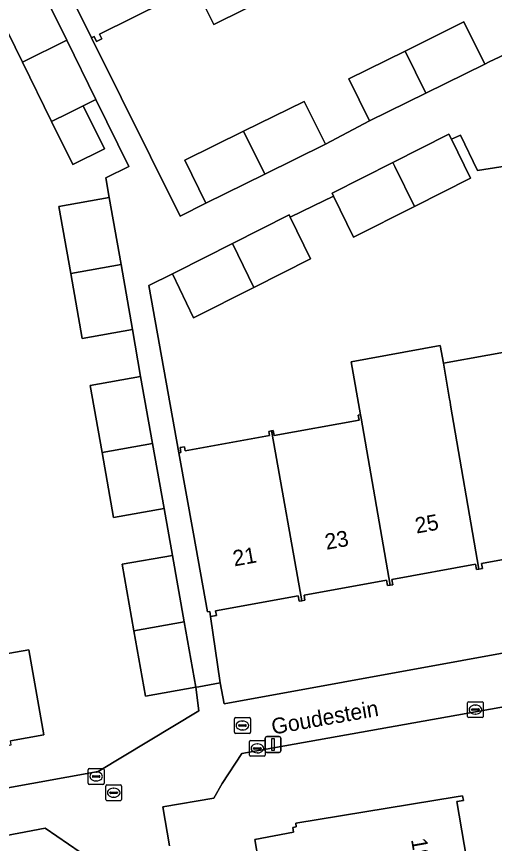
# Model space of a CAD drawing. Extents: x 157793 to 159380, y 380877 to 382313.
# Drawn here: x 158249.7 to 158279.9, y 381374.3 to 381426.6 of the extents above; entities that cross this region are included whole.
import ezdxf

# ---------------------------------------------------------------- set-up
doc = ezdxf.new("R2010")
doc.units = 0
for name, color, linetype in [('IMGEO_Brandkraan', 7, 'Continuous'), ('IMGEO_Erf', 7, 'Continuous'), ('IMGEO_Kolk', 7, 'Continuous'), ('IMGEO_Lichtmast', 7, 'Continuous'), ('IMGEO_Openbare_ruimte_label', 7, 'Continuous'), ('IMGEO_Pand', 7, 'Continuous'), ('IMGEO_Pand_nummerreeks', 7, 'Continuous'), ('IMGEO_Rioolput', 7, 'Continuous'), ('IMGEO_Voetpad_open', 7, 'Continuous')]:
    doc.layers.add(name, color=color, linetype=linetype)

msp = doc.modelspace()

# ---------------------------------------------------------------- linework, layer by layer
at = {"layer": 'IMGEO_Brandkraan'}
for p, q in [((158263.483, 381381.359), (158263.483, 381382.211)), ((158263.558, 381382.285), (158264.41, 381382.285)), ((158263.971, 381382.065), (158263.996, 381382.065)), ((158264.484, 381382.211), (158264.484, 381381.359)), ((158263.742, 381381.779), (158263.742, 381381.791)), ((158264.18, 381381.742), (158263.782, 381381.742)), ((158263.785, 381381.828), (158264.183, 381381.828)), ((158263.994, 381381.505), (158263.969, 381381.505)), ((158264.226, 381381.791), (158264.226, 381381.779)), ((158264.41, 381381.285), (158263.558, 381381.285))]:
    msp.add_line(p, q, dxfattribs=at)
for points in [[(158263.483, 381381.359), (158263.483, 381382.211)], [(158263.558, 381382.285), (158264.41, 381382.285)], [(158264.484, 381382.211), (158264.484, 381381.359)], [(158264.41, 381381.285), (158263.558, 381381.285)]]:
    msp.add_lwpolyline(points, dxfattribs=at)
for centre, radius, start, end in [((158263.56, 381382.209), 0.0765, 91.552, 178.448), ((158263.56, 381382.209), 0.0765, 91.552, 178.448), ((158264.408, 381382.209), 0.0765, 1.552, 88.448), ((158264.408, 381382.209), 0.0765, 1.552, 88.448), ((158263.782, 381381.788), 0.0403, 85.8775, 175.7526), ((158263.779, 381381.778), 0.0366, 178.938, 274.7102), ((158264.183, 381381.785), 0.043, 264.8664, 352.4533), ((158264.187, 381381.79), 0.0386, 1.7309, 96.639), ((158263.56, 381381.361), 0.0765, 181.552, 268.448), ((158263.56, 381381.361), 0.0765, 181.552, 268.448), ((158264.408, 381381.361), 0.0765, 271.552, 358.448), ((158264.408, 381381.361), 0.0765, 271.552, 358.448)]:
    msp.add_arc(centre, radius, start, end, dxfattribs=at)
for centre, major_axis, ratio, start_param, end_param in [((158263.97, 381381.785), (-0.387, 0.002), 0.722429, 4.712389, 7.853982), ((158263.995, 381381.785), (-0.39, 0.002), 0.717154, 1.570796, 4.712389)]:
    msp.add_ellipse(centre, major_axis=major_axis, ratio=ratio, start_param=start_param, end_param=end_param, dxfattribs=at)
at = {"layer": 'IMGEO_Erf'}
for points in [[(158253.13, 381410.329), (158252.378, 381414.564), (158255.566, 381415.13), (158255.348, 381416.358), (158256.812, 381417.079), (158254.727, 381421.312), (158253.916, 381420.912), (158255.256, 381418.192), (158253.259, 381417.209), (158251.919, 381419.929), (158250.074, 381423.675), (158248.209, 381427.461), (158251.017, 381428.844), (158246.279, 381438.463), (158236.86, 381432.048), (158232.494, 381429.075)], [(158266.014, 381427.958), (158262.173, 381426.05), (158260.989, 381428.433)], [(158259.11, 381427.5), (158254.943, 381425.429), (158255.088, 381425.137), (158254.765, 381424.977), (158254.612, 381425.284), (158254.451, 381425.204), (158260.043, 381413.954), (158261.675, 381414.765), (158260.339, 381417.474), (158264.05, 381419.304), (158267.889, 381421.198), (158269.226, 381418.489), (158272.017, 381419.962), (158270.705, 381422.623), (158274.259, 381424.376), (158277.982, 381426.212), (158279.295, 381423.552), (158279.568, 381423.686), (158282.181, 381424.909), (158280.834, 381427.638)], [(158281.785, 381417.295), (158278.831, 381416.835), (158277.753, 381419.071), (158277.189, 381418.799), (158278.387, 381416.352), (158274.845, 381414.563), (158271.001, 381412.622), (158269.736, 381415.205), (158268.483, 381414.601), (158266.995, 381413.884), (158268.284, 381411.25), (158264.705, 381409.443), (158260.895, 381407.519), (158259.554, 381410.299), (158258.069, 381409.579), (158259.957, 381398.993), (158260.096, 381399.018), (158260.037, 381399.34), (158260.319, 381399.391), (158260.368, 381399.123), (158265.691, 381400.091), (158265.643, 381400.358), (158265.829, 381400.392), (158265.928, 381400.41), (158265.985, 381400.097), (158271.356, 381401.073), (158271.3, 381401.379), (158271.447, 381401.406), (158270.854, 381404.754), (158276.487, 381405.778), (158276.679, 381404.664), (158282.286, 381405.683)], [(158227.353, 381418.623), (158230.327, 381381.986), (158230.914, 381374.54), (158239.48, 381376.089), (158248.691, 381377.756), (158254.872, 381378.874), (158261.219, 381382.716), (158261.043, 381384.197), (158257.855, 381383.63), (158257.123, 381387.756), (158256.376, 381391.962), (158259.564, 381392.528), (158259.028, 381395.496), (158255.84, 381394.929), (158255.113, 381399.025), (158254.361, 381403.261), (158257.549, 381403.827), (158257.045, 381406.799), (158253.857, 381406.232), (158253.13, 381410.329)], [(158284.367, 381392.982), (158279.087, 381392.022), (158279.144, 381391.707), (158278.923, 381391.667), (158278.763, 381391.638), (158278.704, 381391.963), (158273.424, 381391.004), (158273.483, 381390.676), (158273.327, 381390.648), (158273.147, 381390.615), (158273.086, 381390.953), (158267.876, 381390.006), (158267.932, 381389.697), (158267.726, 381389.66), (158267.572, 381389.632), (158267.51, 381389.973), (158262.284, 381389.023), (158262.338, 381388.728), (158261.974, 381388.662), (158262.581, 381384.475), (158262.826, 381383.161), (158308.183, 381391.406)], [(158248.428, 381386.202), (158250.478, 381386.565), (158251.432, 381381.193), (158249.315, 381380.817)], [(158287.624, 381369.635), (158285.225, 381382.888), (158282.963, 381383.41), (158263.952, 381380.027), (158262.7, 381378.123), (158262.173, 381377.196), (158258.944, 381376.643), (158259.367, 381374.176)], [(158265.697, 381369.207), (158264.769, 381374.594), (158267.214, 381375.051), (158267.164, 381375.344), (158267.387, 381375.382), (158267.347, 381375.618), (158277.487, 381377.282), (158277.896, 381377.349), (158277.946, 381377.053), (158277.538, 381376.983), (158278.467, 381371.559)], [(158254.472, 381373.276), (158251.516, 381375.302), (158238.281, 381372.789)]]:
    msp.add_lwpolyline(points, dxfattribs=at)
at = {"layer": 'IMGEO_Kolk'}
for p, q in [((158278.204, 381382.363), (158278.204, 381383.215)), ((158278.279, 381383.289), (158279.131, 381383.289)), ((158278.692, 381383.069), (158278.717, 381383.069)), ((158279.205, 381383.215), (158279.205, 381382.363)), ((158278.463, 381382.783), (158278.463, 381382.795)), ((158278.901, 381382.746), (158278.503, 381382.746)), ((158278.506, 381382.832), (158278.904, 381382.832)), ((158278.715, 381382.509), (158278.69, 381382.509)), ((158278.947, 381382.795), (158278.947, 381382.783)), ((158279.131, 381382.289), (158278.279, 381382.289)), ((158264.425, 381379.914), (158264.425, 381380.766)), ((158264.5, 381380.84), (158265.352, 381380.84)), ((158264.684, 381380.334), (158264.684, 381380.346)), ((158264.727, 381380.383), (158265.125, 381380.383)), ((158264.913, 381380.62), (158264.938, 381380.62)), ((158265.168, 381380.346), (158265.168, 381380.334)), ((158265.426, 381380.766), (158265.426, 381379.914)), ((158265.352, 381379.84), (158264.5, 381379.84)), ((158265.122, 381380.297), (158264.724, 381380.297)), ((158264.936, 381380.06), (158264.911, 381380.06)), ((158254.238, 381378.14), (158254.238, 381378.992)), ((158254.313, 381379.066), (158255.165, 381379.066)), ((158254.726, 381378.846), (158254.751, 381378.846)), ((158255.239, 381378.992), (158255.239, 381378.14)), ((158254.497, 381378.56), (158254.497, 381378.572)), ((158254.935, 381378.523), (158254.537, 381378.523)), ((158254.54, 381378.609), (158254.938, 381378.609)), ((158254.749, 381378.286), (158254.724, 381378.286)), ((158254.981, 381378.572), (158254.981, 381378.56)), ((158255.165, 381378.066), (158254.313, 381378.066))]:
    msp.add_line(p, q, dxfattribs=at)
for points in [[(158278.204, 381382.363), (158278.204, 381383.215)], [(158278.279, 381383.289), (158279.131, 381383.289)], [(158279.205, 381383.215), (158279.205, 381382.363)], [(158279.131, 381382.289), (158278.279, 381382.289)], [(158264.425, 381379.914), (158264.425, 381380.766)], [(158264.5, 381380.84), (158265.352, 381380.84)], [(158265.426, 381380.766), (158265.426, 381379.914)], [(158265.352, 381379.84), (158264.5, 381379.84)], [(158254.238, 381378.14), (158254.238, 381378.992)], [(158254.313, 381379.066), (158255.165, 381379.066)], [(158255.239, 381378.992), (158255.239, 381378.14)], [(158255.165, 381378.066), (158254.313, 381378.066)]]:
    msp.add_lwpolyline(points, dxfattribs=at)
for centre, radius, start, end in [((158278.281, 381383.213), 0.0765, 91.552, 178.448), ((158278.281, 381383.213), 0.0765, 91.552, 178.448), ((158279.129, 381383.213), 0.0765, 1.552, 88.448), ((158279.129, 381383.213), 0.0765, 1.552, 88.448), ((158278.503, 381382.792), 0.0403, 85.8775, 175.7526), ((158278.5, 381382.782), 0.0366, 178.938, 274.7102), ((158278.904, 381382.789), 0.043, 264.8664, 352.4533), ((158278.908, 381382.794), 0.0386, 1.7309, 96.639), ((158278.281, 381382.365), 0.0765, 181.552, 268.448), ((158278.281, 381382.365), 0.0765, 181.552, 268.448), ((158279.129, 381382.365), 0.0765, 271.552, 358.448), ((158279.129, 381382.365), 0.0765, 271.552, 358.448), ((158264.502, 381380.764), 0.0765, 91.552, 178.448), ((158264.502, 381380.764), 0.0765, 91.552, 178.448), ((158264.724, 381380.343), 0.0403, 85.8775, 175.7526), ((158264.721, 381380.333), 0.0366, 178.938, 274.7102), ((158265.125, 381380.34), 0.043, 264.8664, 352.4533), ((158265.129, 381380.345), 0.0386, 1.7309, 96.639), ((158265.35, 381380.764), 0.0765, 1.552, 88.448), ((158265.35, 381380.764), 0.0765, 1.552, 88.448), ((158264.502, 381379.916), 0.0765, 181.552, 268.448), ((158264.502, 381379.916), 0.0765, 181.552, 268.448), ((158265.35, 381379.916), 0.0765, 271.552, 358.448), ((158265.35, 381379.916), 0.0765, 271.552, 358.448), ((158254.315, 381378.99), 0.0765, 91.552, 178.448), ((158254.315, 381378.99), 0.0765, 91.552, 178.448), ((158255.163, 381378.99), 0.0765, 1.552, 88.448), ((158255.163, 381378.99), 0.0765, 1.552, 88.448), ((158254.537, 381378.569), 0.0403, 85.8775, 175.7526), ((158254.534, 381378.559), 0.0366, 178.938, 274.7102), ((158254.938, 381378.566), 0.043, 264.8664, 352.4533), ((158254.942, 381378.571), 0.0386, 1.7309, 96.639), ((158254.315, 381378.142), 0.0765, 181.552, 268.448), ((158254.315, 381378.142), 0.0765, 181.552, 268.448), ((158255.163, 381378.142), 0.0765, 271.552, 358.448), ((158255.163, 381378.142), 0.0765, 271.552, 358.448)]:
    msp.add_arc(centre, radius, start, end, dxfattribs=at)
for centre, major_axis, ratio, start_param, end_param in [((158278.691, 381382.789), (-0.387, 0.002), 0.722429, 4.712389, 7.853982), ((158278.716, 381382.789), (-0.39, 0.002), 0.717154, 1.570796, 4.712389), ((158264.912, 381380.34), (-0.387, 0.002), 0.722429, 4.712389, 7.853982), ((158264.937, 381380.34), (-0.39, 0.002), 0.717154, 1.570796, 4.712389), ((158254.725, 381378.566), (-0.387, 0.002), 0.722429, 4.712389, 7.853982), ((158254.75, 381378.566), (-0.39, 0.002), 0.717154, 1.570796, 4.712389)]:
    msp.add_ellipse(centre, major_axis=major_axis, ratio=ratio, start_param=start_param, end_param=end_param, dxfattribs=at)
at = {"layer": 'IMGEO_Lichtmast'}
for p, q in [((158265.418, 381380.183), (158265.418, 381380.983)), ((158265.418, 381380.983), (158265.418, 381380.183)), ((158265.518, 381381.083), (158266.308, 381381.083)), ((158266.308, 381381.083), (158265.518, 381381.083)), ((158266.408, 381380.983), (158266.408, 381380.183)), ((158266.408, 381380.183), (158266.408, 381380.983)), ((158266.308, 381380.083), (158265.518, 381380.083)), ((158265.518, 381380.083), (158266.308, 381380.083))]:
    msp.add_line(p, q, dxfattribs=at)
msp.add_lwpolyline([(158265.838, 381380.958), (158265.988, 381380.958), (158265.988, 381380.208), (158265.838, 381380.208), (158265.838, 381380.958)], dxfattribs=at)
for centre, start, end in [((158265.518, 381380.983), 90, 180), ((158265.518, 381380.983), 90, 180), ((158266.308, 381380.983), 0, 90), ((158266.308, 381380.983), 360, 90), ((158265.518, 381380.183), 180, 270), ((158265.518, 381380.183), 180, 270), ((158266.308, 381380.183), 270, 0), ((158266.308, 381380.183), 270, 0)]:
    msp.add_arc(centre, 0.1, start, end, dxfattribs=at)
at = {"layer": 'IMGEO_Pand'}
for points in [[(158260.271, 381439.566), (158255.363, 381437.126), (158255.218, 381437.417), (158254.987, 381437.302), (158259.713, 381427.8), (158259.849, 381427.526), (158260.162, 381427.681), (158260.026, 381427.955), (158260.989, 381428.433), (158262.173, 381426.05), (158266.014, 381427.958), (158264.979, 381430.041), (158264.829, 381430.342)], [(158254.987, 381437.302), (158254.801, 381437.21), (158254.947, 381436.916), (158250.324, 381434.618), (158250.184, 381434.9), (158249.9, 381434.759), (158250.034, 381434.49), (158249.875, 381434.411), (158252.1, 381429.934), (158254.451, 381425.204), (158254.612, 381425.284), (158254.765, 381424.977), (158255.088, 381425.137), (158254.943, 381425.429), (158259.11, 381427.5), (158259.643, 381427.765), (158259.713, 381427.8)], [(158252.882, 381425.058), (158251.017, 381428.844), (158248.209, 381427.461), (158250.074, 381423.675)], [(158274.259, 381424.376), (158275.579, 381421.719), (158279.295, 381423.552), (158277.982, 381426.212)], [(158252.882, 381425.058), (158250.074, 381423.675), (158251.919, 381419.929), (158252.989, 381420.456), (158253.916, 381420.912), (158254.727, 381421.312)], [(158274.259, 381424.376), (158270.705, 381422.623), (158272.017, 381419.962), (158275.579, 381421.719)], [(158267.889, 381421.198), (158264.05, 381419.304), (158265.395, 381416.6), (158269.226, 381418.489)], [(158253.916, 381420.912), (158252.989, 381420.456), (158251.919, 381419.929), (158253.259, 381417.209), (158255.256, 381418.192)], [(158264.05, 381419.304), (158260.339, 381417.474), (158261.675, 381414.765), (158265.395, 381416.6)], [(158277.189, 381418.799), (158277.03, 381419.123), (158273.487, 381417.334), (158273.614, 381417.075), (158274.845, 381414.563), (158278.387, 381416.352)], [(158274.845, 381414.563), (158273.614, 381417.075), (158273.487, 381417.334), (158269.644, 381415.393), (158269.736, 381415.205), (158271.001, 381412.622)], [(158256.318, 381410.894), (158255.566, 381415.13), (158252.378, 381414.564), (158253.13, 381410.329)], [(158266.995, 381413.884), (158266.927, 381414.021), (158263.346, 381412.213), (158264.705, 381409.443), (158268.284, 381411.25)], [(158263.346, 381412.213), (158259.772, 381410.401), (158259.554, 381410.299), (158260.895, 381407.519), (158264.705, 381409.443)], [(158256.318, 381410.894), (158253.13, 381410.329), (158253.857, 381406.232), (158257.045, 381406.799)], [(158277.138, 381402.006), (158277.102, 381402.215), (158277.071, 381402.393), (158276.679, 381404.664), (158276.487, 381405.778), (158270.854, 381404.754), (158271.447, 381401.406), (158271.478, 381401.2), (158273.327, 381390.648), (158273.483, 381390.676), (158273.424, 381391.004), (158278.704, 381391.963), (158278.763, 381391.638), (158278.923, 381391.667)], [(158282.688, 381403.441), (158282.286, 381405.683), (158276.679, 381404.664), (158277.071, 381402.393), (158277.102, 381402.215), (158277.138, 381402.006), (158278.923, 381391.667), (158279.144, 381391.707), (158279.087, 381392.022), (158284.367, 381392.982), (158284.421, 381392.687), (158284.613, 381392.722), (158282.899, 381402.267), (158282.726, 381403.231)], [(158258.301, 381399.59), (158257.549, 381403.827), (158254.361, 381403.261), (158255.113, 381399.025)], [(158271.447, 381401.406), (158271.3, 381401.379), (158271.356, 381401.073), (158265.985, 381400.097), (158265.928, 381400.41), (158265.829, 381400.392), (158265.854, 381400.184), (158267.726, 381389.66), (158267.932, 381389.697), (158267.876, 381390.006), (158273.086, 381390.953), (158273.147, 381390.615), (158273.327, 381390.648), (158271.478, 381401.2)], [(158267.726, 381389.66), (158265.854, 381400.184), (158265.829, 381400.392), (158265.643, 381400.358), (158265.691, 381400.091), (158260.368, 381399.123), (158260.319, 381399.391), (158260.037, 381399.34), (158260.096, 381399.018), (158259.957, 381398.993), (158260.886, 381393.884), (158261.78, 381388.964), (158261.915, 381388.988), (158261.974, 381388.662), (158262.338, 381388.728), (158262.284, 381389.023), (158267.51, 381389.973), (158267.572, 381389.632)], [(158258.301, 381399.59), (158255.113, 381399.025), (158255.84, 381394.929), (158259.028, 381395.496)], [(158260.31, 381388.326), (158259.564, 381392.528), (158256.376, 381391.962), (158257.123, 381387.756)], [(158260.31, 381388.326), (158257.123, 381387.756), (158257.855, 381383.63), (158261.043, 381384.197)], [(158248.428, 381386.202), (158238.015, 381384.341), (158238.034, 381384.236), (158238.177, 381383.427), (158238.974, 381378.94), (158238.664, 381378.885), (158238.707, 381378.645), (158239.025, 381378.701), (158239.048, 381378.573), (158248.265, 381380.208), (158249.12, 381380.36), (158248.997, 381380.507), (158249.359, 381380.571), (158249.315, 381380.817), (158251.432, 381381.193), (158250.478, 381386.565)], [(158277.538, 381376.983), (158277.946, 381377.053), (158277.896, 381377.349), (158277.487, 381377.282), (158267.347, 381375.618), (158267.387, 381375.382), (158267.164, 381375.344), (158267.214, 381375.051), (158264.769, 381374.594), (158265.697, 381369.207), (158268.462, 381369.707), (158278.872, 381371.462), (158278.844, 381371.624), (158278.467, 381371.559)]]:
    msp.add_lwpolyline(points, close=True, dxfattribs=at)
at = {"layer": 'IMGEO_Rioolput'}
for p, q in [((158255.347, 381377.112), (158255.347, 381377.964)), ((158255.422, 381378.038), (158256.274, 381378.038)), ((158255.835, 381377.818), (158255.86, 381377.818)), ((158256.348, 381377.964), (158256.348, 381377.112)), ((158255.606, 381377.532), (158255.606, 381377.544)), ((158256.044, 381377.495), (158255.646, 381377.495)), ((158255.649, 381377.581), (158256.047, 381377.581)), ((158255.858, 381377.258), (158255.833, 381377.258)), ((158256.09, 381377.544), (158256.09, 381377.532)), ((158256.274, 381377.038), (158255.422, 381377.038))]:
    msp.add_line(p, q, dxfattribs=at)
for points in [[(158255.347, 381377.112), (158255.347, 381377.964)], [(158255.422, 381378.038), (158256.274, 381378.038)], [(158256.348, 381377.964), (158256.348, 381377.112)], [(158256.274, 381377.038), (158255.422, 381377.038)]]:
    msp.add_lwpolyline(points, dxfattribs=at)
for centre, radius, start, end in [((158255.424, 381377.962), 0.0765, 91.552, 178.448), ((158255.424, 381377.962), 0.0765, 91.552, 178.448), ((158256.272, 381377.962), 0.0765, 1.552, 88.448), ((158256.272, 381377.962), 0.0765, 1.552, 88.448), ((158255.646, 381377.541), 0.0403, 85.8775, 175.7526), ((158255.643, 381377.531), 0.0366, 178.938, 274.7102), ((158256.047, 381377.538), 0.043, 264.8664, 352.4533), ((158256.051, 381377.543), 0.0386, 1.7309, 96.639), ((158255.424, 381377.114), 0.0765, 181.552, 268.448), ((158255.424, 381377.114), 0.0765, 181.552, 268.448), ((158256.272, 381377.114), 0.0765, 271.552, 358.448), ((158256.272, 381377.114), 0.0765, 271.552, 358.448)]:
    msp.add_arc(centre, radius, start, end, dxfattribs=at)
for centre, major_axis, ratio, start_param, end_param in [((158255.834, 381377.538), (-0.387, 0.002), 0.722429, 4.712389, 7.853982), ((158255.859, 381377.538), (-0.39, 0.002), 0.717154, 1.570796, 4.712389)]:
    msp.add_ellipse(centre, major_axis=major_axis, ratio=ratio, start_param=start_param, end_param=end_param, dxfattribs=at)
at = {"layer": 'IMGEO_Voetpad_open'}
for points in [[(158285.947, 381426.754), (158282.648, 381425.127), (158282.181, 381424.909), (158279.568, 381423.686), (158279.295, 381423.552), (158275.579, 381421.719), (158272.017, 381419.962), (158269.226, 381418.489), (158265.395, 381416.6), (158261.675, 381414.765), (158260.043, 381413.954), (158254.451, 381425.204), (158252.1, 381429.934)], [(158251.017, 381428.844), (158252.882, 381425.058), (158254.727, 381421.312), (158256.812, 381417.079), (158255.348, 381416.358), (158255.566, 381415.13), (158256.318, 381410.894), (158257.045, 381406.799), (158257.549, 381403.827), (158258.301, 381399.59), (158259.028, 381395.496), (158259.564, 381392.528), (158260.31, 381388.326), (158261.043, 381384.197), (158261.231, 381384.231), (158262.581, 381384.475), (158261.974, 381388.662), (158261.915, 381388.988), (158261.78, 381388.964), (158260.886, 381393.884), (158259.957, 381398.993), (158258.069, 381409.579), (158259.554, 381410.299), (158259.772, 381410.401), (158263.346, 381412.213), (158266.927, 381414.021), (158266.995, 381413.884), (158268.483, 381414.601), (158269.736, 381415.205), (158269.644, 381415.393), (158273.487, 381417.334), (158277.03, 381419.123), (158277.189, 381418.799), (158277.753, 381419.071), (158278.831, 381416.835), (158281.785, 381417.295)], [(158311.86, 381380.131), (158310.452, 381388.265), (158309.835, 381391.707), (158308.346, 381391.436), (158308.183, 381391.406), (158262.826, 381383.161), (158262.581, 381384.475), (158261.231, 381384.231), (158261.043, 381384.197), (158261.219, 381382.716), (158254.872, 381378.874), (158248.691, 381377.756), (158239.48, 381376.089), (158230.914, 381374.54), (158231.253, 381370.242)], [(158263.952, 381380.027), (158282.963, 381383.41), (158287.467, 381384.27), (158287.426, 381384.501), (158296.292, 381386.096), (158296.42, 381385.336), (158307.011, 381387.234), (158308.343, 381379.714), (158309.022, 381375.928)], [(158259.367, 381374.176), (158258.944, 381376.643), (158262.173, 381377.196), (158262.7, 381378.123), (158263.952, 381380.027)], [(158238.281, 381372.789), (158251.516, 381375.302), (158254.472, 381373.276)]]:
    msp.add_lwpolyline(points, dxfattribs=at)

# ---------------------------------------------------------------- texts
at = {"layer": 'IMGEO_Openbare_ruimte_label'}
msp.add_text('Goudestein', height=1, rotation=10.0743, dxfattribs=at).set_placement((158265.908, 381381.205))
at = {"layer": 'IMGEO_Pand_nummerreeks'}
for s, rotation, p in [('25', 10.1986, (158274.983, 381393.901)), ('23', 10.1999, (158269.289, 381392.876)), ('21', 10.1999, (158263.471, 381391.828)), ('19', 280.038, (158274.632, 381374.585))]:
    msp.add_text(s, height=1, rotation=rotation, dxfattribs=at).set_placement(p)

doc.saveas('drawing.dxf')
